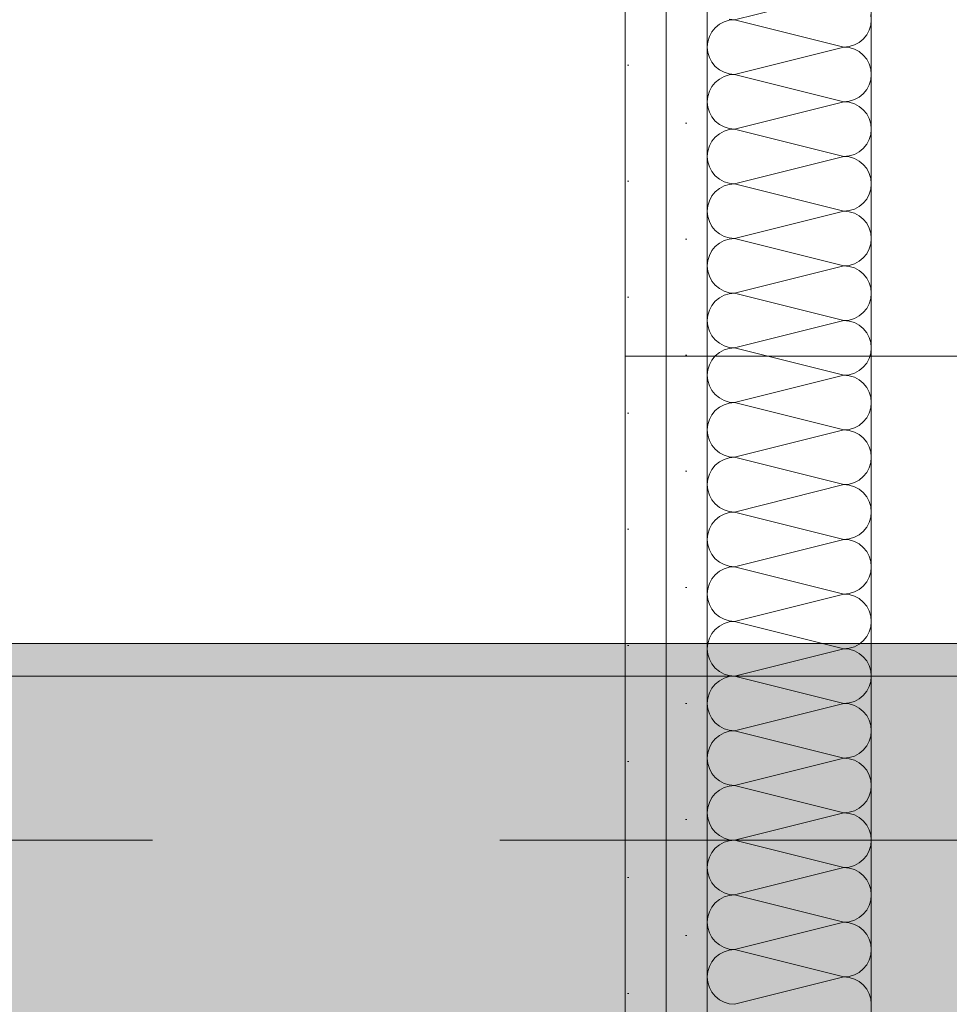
# Model space of a CAD drawing. Header units: metres. Extents: x -3.6 to 84.5, y -11 to 16.8.
# Tile 264 of 361: x 46.66 to 46.944, y 5.3 to 5.6. Entities that reach past the tile are written whole.
import ezdxf

# ---------------------------------------------------------------- set-up
doc = ezdxf.new("R2010")
doc.units = ezdxf.units.M
doc.header["$MEASUREMENT"] = 0
doc.linetypes.add('Strichlinie doppelt', pattern=[0.546806, 0.264583, -0.105833, 0.070556, -0.105833])
for name, color, linetype in [('451 - Universal.Achsen Raster', 7, 'Continuous'), ('608 - Struktur.Träger', 7, 'Continuous'), ('Neubau_606 - Struktur.Wand Innen Ausbau', 7, 'Continuous'), ('Neubau_653 - Abdeckung.TB Verkofferung', 7, 'Continuous'), ('Neubau_804 - HKLSE.Elektrik', 7, 'Continuous')]:
    doc.layers.add(name, color=color, linetype=linetype)
pattern_1 = [(45, (0, 0), (-0.01767767, 0.01767767), [0, -0.025])]

# ---------------------------------------------------------------- blocks, each defined once
blk = doc.blocks.new('*X135')
at = {"layer": 'Neubau_606 - Struktur.Wand Innen Ausbau', "color": 7, "linetype": 'Continuous', "lineweight": 5}
for p, q in [((46.87832, 5.60001), (46.91165, 5.60835)), ((46.91999, 5.60001), (46.91983, 5.60164)), ((46.87369, 5.59861), (46.87243, 5.59757)), ((46.87513, 5.59938), (46.87369, 5.59861)), ((46.87669, 5.59985), (46.87513, 5.59938)), ((46.87669, 5.60017), (46.87832, 5.60001)), ((46.87832, 5.60001), (46.87669, 5.59985)), ((46.87832, 5.60001), (46.91165, 5.59168)), ((46.91935, 5.59683), (46.91983, 5.59839)), ((46.91983, 5.59839), (46.91999, 5.60001)), ((46.87139, 5.59631), (46.87062, 5.59487)), ((46.87243, 5.59757), (46.87139, 5.59631)), ((46.91755, 5.59412), (46.91858, 5.59538)), ((46.91858, 5.59538), (46.91935, 5.59683)), ((46.87015, 5.59331), (46.86999, 5.59168)), ((46.87062, 5.59487), (46.87015, 5.59331)), ((46.91328, 5.59184), (46.91484, 5.59232)), ((46.91484, 5.59232), (46.91628, 5.59309)), ((46.91628, 5.59309), (46.91755, 5.59412)), ((46.86999, 5.59168), (46.87015, 5.59006)), ((46.87015, 5.59006), (46.87062, 5.58849)), ((46.87832, 5.58335), (46.91165, 5.59168)), ((46.91165, 5.59168), (46.91328, 5.59184)), ((46.91328, 5.59152), (46.91165, 5.59168)), ((46.91484, 5.59105), (46.91328, 5.59152)), ((46.91628, 5.59028), (46.91484, 5.59105)), ((46.91755, 5.58924), (46.91628, 5.59028)), ((46.91858, 5.58798), (46.91755, 5.58924)), ((46.87062, 5.58849), (46.87139, 5.58705)), ((46.87139, 5.58705), (46.87243, 5.58579)), ((46.91935, 5.58654), (46.91858, 5.58798)), ((46.91983, 5.58497), (46.91935, 5.58654)), ((46.87243, 5.58579), (46.87369, 5.58475)), ((46.87369, 5.58475), (46.87513, 5.58398)), ((46.87513, 5.58398), (46.87669, 5.58351)), ((46.87669, 5.58319), (46.87513, 5.58271)), ((46.87669, 5.58351), (46.87832, 5.58335)), ((46.87832, 5.58335), (46.87669, 5.58319)), ((46.87832, 5.58335), (46.91165, 5.57501)), ((46.91999, 5.58335), (46.91983, 5.58497)), ((46.91983, 5.58172), (46.91999, 5.58335)), ((46.87243, 5.58091), (46.87139, 5.57964)), ((46.87369, 5.58194), (46.87243, 5.58091)), ((46.87513, 5.58271), (46.87369, 5.58194)), ((46.91858, 5.57872), (46.91935, 5.58016)), ((46.91935, 5.58016), (46.91983, 5.58172)), ((46.87062, 5.5782), (46.87015, 5.57664)), ((46.87139, 5.57964), (46.87062, 5.5782)), ((46.91628, 5.57642), (46.91755, 5.57746)), ((46.91755, 5.57746), (46.91858, 5.57872)), ((46.87015, 5.57664), (46.86999, 5.57501)), ((46.86999, 5.57501), (46.87015, 5.57339)), ((46.87832, 5.56668), (46.91165, 5.57501)), ((46.91165, 5.57501), (46.91328, 5.57517)), ((46.91328, 5.57485), (46.91165, 5.57501)), ((46.91328, 5.57517), (46.91484, 5.57565)), ((46.91484, 5.57438), (46.91328, 5.57485)), ((46.91484, 5.57565), (46.91628, 5.57642)), ((46.91628, 5.57361), (46.91484, 5.57438)), ((46.87015, 5.57339), (46.87062, 5.57183)), ((46.87062, 5.57183), (46.87139, 5.57038)), ((46.91755, 5.57257), (46.91628, 5.57361)), ((46.91858, 5.57131), (46.91755, 5.57257)), ((46.91935, 5.56987), (46.91858, 5.57131)), ((46.87139, 5.57038), (46.87243, 5.56912)), ((46.87243, 5.56912), (46.87369, 5.56809)), ((46.87369, 5.56809), (46.87513, 5.56732)), ((46.91983, 5.56831), (46.91935, 5.56987)), ((46.91999, 5.56668), (46.91983, 5.56831)), ((46.87369, 5.56528), (46.87243, 5.56424)), ((46.87513, 5.56605), (46.87369, 5.56528)), ((46.87513, 5.56732), (46.87669, 5.56684)), ((46.87669, 5.56652), (46.87513, 5.56605)), ((46.87669, 5.56684), (46.87832, 5.56668)), ((46.87832, 5.56668), (46.87669, 5.56652)), ((46.87832, 5.56668), (46.91165, 5.55835)), ((46.91935, 5.56349), (46.91983, 5.56506)), ((46.91983, 5.56506), (46.91999, 5.56668)), ((46.87139, 5.56298), (46.87062, 5.56154)), ((46.87243, 5.56424), (46.87139, 5.56298)), ((46.91755, 5.56079), (46.91858, 5.56205)), ((46.91858, 5.56205), (46.91935, 5.56349)), ((46.87015, 5.55997), (46.86999, 5.55835)), ((46.87062, 5.56154), (46.87015, 5.55997)), ((46.91484, 5.55898), (46.91628, 5.55975)), ((46.91628, 5.55975), (46.91755, 5.56079)), ((46.86999, 5.55835), (46.87015, 5.55672)), ((46.87015, 5.55672), (46.87062, 5.55516)), ((46.87832, 5.55001), (46.91165, 5.55835)), ((46.91165, 5.55835), (46.91328, 5.55851)), ((46.91328, 5.55819), (46.91165, 5.55835)), ((46.91328, 5.55851), (46.91484, 5.55898)), ((46.91484, 5.55771), (46.91328, 5.55819)), ((46.91628, 5.55694), (46.91484, 5.55771)), ((46.91755, 5.55591), (46.91628, 5.55694)), ((46.87062, 5.55516), (46.87139, 5.55372)), ((46.87139, 5.55372), (46.87243, 5.55246)), ((46.91858, 5.55464), (46.91755, 5.55591)), ((46.91935, 5.5532), (46.91858, 5.55464)), ((46.91983, 5.55164), (46.91935, 5.5532)), ((46.87243, 5.55246), (46.87369, 5.55142)), ((46.87369, 5.55142), (46.87513, 5.55065)), ((46.87513, 5.55065), (46.87669, 5.55017)), ((46.87669, 5.55017), (46.87832, 5.55001)), ((46.87832, 5.55001), (46.87669, 5.54985)), ((46.87832, 5.55001), (46.91165, 5.54168)), ((46.91999, 5.55001), (46.91983, 5.55164)), ((46.91983, 5.54839), (46.91999, 5.55001)), ((46.87243, 5.54757), (46.87139, 5.54631)), ((46.87369, 5.54861), (46.87243, 5.54757)), ((46.87513, 5.54938), (46.87369, 5.54861)), ((46.87669, 5.54985), (46.87513, 5.54938)), ((46.91935, 5.54683), (46.91983, 5.54839)), ((46.87062, 5.54487), (46.87015, 5.54331)), ((46.87139, 5.54631), (46.87062, 5.54487)), ((46.91628, 5.54309), (46.91755, 5.54412)), ((46.91755, 5.54412), (46.91858, 5.54538)), ((46.91858, 5.54538), (46.91935, 5.54683)), ((46.87015, 5.54331), (46.86999, 5.54168)), ((46.86999, 5.54168), (46.87015, 5.54006)), ((46.87832, 5.53335), (46.91165, 5.54168)), ((46.91165, 5.54168), (46.91328, 5.54184)), ((46.91328, 5.54152), (46.91165, 5.54168)), ((46.91328, 5.54184), (46.91484, 5.54232)), ((46.91484, 5.54105), (46.91328, 5.54152)), ((46.91484, 5.54232), (46.91628, 5.54309)), ((46.91628, 5.54028), (46.91484, 5.54105)), ((46.87015, 5.54006), (46.87062, 5.53849)), ((46.87062, 5.53849), (46.87139, 5.53705)), ((46.91755, 5.53924), (46.91628, 5.54028)), ((46.91858, 5.53798), (46.91755, 5.53924)), ((46.87139, 5.53705), (46.87243, 5.53579)), ((46.87243, 5.53579), (46.87369, 5.53475)), ((46.91935, 5.53654), (46.91858, 5.53798)), ((46.91983, 5.53497), (46.91935, 5.53654)), ((46.87369, 5.53475), (46.87513, 5.53398)), ((46.87513, 5.53271), (46.87369, 5.53194)), ((46.87513, 5.53398), (46.87669, 5.53351)), ((46.87669, 5.53319), (46.87513, 5.53271)), ((46.87669, 5.53351), (46.87832, 5.53335)), ((46.87832, 5.53335), (46.87669, 5.53319)), ((46.87832, 5.53335), (46.91165, 5.52501)), ((46.91999, 5.53335), (46.91983, 5.53497)), ((46.91983, 5.53172), (46.91999, 5.53335)), ((46.87139, 5.52964), (46.87062, 5.5282)), ((46.87243, 5.53091), (46.87139, 5.52964)), ((46.87369, 5.53194), (46.87243, 5.53091)), ((46.91858, 5.52872), (46.91935, 5.53016)), ((46.91935, 5.53016), (46.91983, 5.53172)), ((46.87015, 5.52664), (46.86999, 5.52501)), ((46.87062, 5.5282), (46.87015, 5.52664)), ((46.91484, 5.52565), (46.91628, 5.52642)), ((46.91628, 5.52642), (46.91755, 5.52746)), ((46.91755, 5.52746), (46.91858, 5.52872)), ((46.86999, 5.52501), (46.87015, 5.52339)), ((46.87015, 5.52339), (46.87062, 5.52183)), ((46.87832, 5.51668), (46.91165, 5.52501)), ((46.91165, 5.52501), (46.91328, 5.52517)), ((46.91328, 5.52485), (46.91165, 5.52501)), ((46.91328, 5.52517), (46.91484, 5.52565)), ((46.91484, 5.52438), (46.91328, 5.52485)), ((46.91628, 5.52361), (46.91484, 5.52438)), ((46.91755, 5.52257), (46.91628, 5.52361)), ((46.87062, 5.52183), (46.87139, 5.52038)), ((46.87139, 5.52038), (46.87243, 5.51912)), ((46.91858, 5.52131), (46.91755, 5.52257)), ((46.91935, 5.51987), (46.91858, 5.52131)), ((46.87243, 5.51912), (46.87369, 5.51809)), ((46.87369, 5.51809), (46.87513, 5.51732)), ((46.87513, 5.51732), (46.87669, 5.51684)), ((46.91983, 5.51831), (46.91935, 5.51987)), ((46.91999, 5.51668), (46.91983, 5.51831)), ((46.87243, 5.51424), (46.87139, 5.51298)), ((46.87369, 5.51528), (46.87243, 5.51424)), ((46.87513, 5.51605), (46.87369, 5.51528)), ((46.87669, 5.51652), (46.87513, 5.51605)), ((46.87669, 5.51684), (46.87832, 5.51668)), ((46.87832, 5.51668), (46.87669, 5.51652)), ((46.87832, 5.51668), (46.91165, 5.50835)), ((46.91935, 5.51349), (46.91983, 5.51506)), ((46.91983, 5.51506), (46.91999, 5.51668)), ((46.87062, 5.51154), (46.87015, 5.50997)), ((46.87139, 5.51298), (46.87062, 5.51154)), ((46.91755, 5.51079), (46.91858, 5.51205)), ((46.91858, 5.51205), (46.91935, 5.51349)), ((46.87015, 5.50997), (46.86999, 5.50835)), ((46.86999, 5.50835), (46.87015, 5.50672)), ((46.87832, 5.50001), (46.91165, 5.50835)), ((46.91165, 5.50835), (46.91328, 5.50851)), ((46.91328, 5.50819), (46.91165, 5.50835)), ((46.91328, 5.50851), (46.91484, 5.50898)), ((46.91484, 5.50771), (46.91328, 5.50819)), ((46.91484, 5.50898), (46.91628, 5.50975)), ((46.91628, 5.50975), (46.91755, 5.51079)), ((46.87015, 5.50672), (46.87062, 5.50516)), ((46.87062, 5.50516), (46.87139, 5.50372)), ((46.91628, 5.50694), (46.91484, 5.50771)), ((46.91755, 5.50591), (46.91628, 5.50694)), ((46.91858, 5.50464), (46.91755, 5.50591)), ((46.87139, 5.50372), (46.87243, 5.50246)), ((46.87243, 5.50246), (46.87369, 5.50142)), ((46.91935, 5.5032), (46.91858, 5.50464)), ((46.91983, 5.50164), (46.91935, 5.5032)), ((46.87369, 5.50142), (46.87513, 5.50065)), ((46.87513, 5.49938), (46.87369, 5.49861)), ((46.87513, 5.50065), (46.87669, 5.50017)), ((46.87669, 5.49985), (46.87513, 5.49938)), ((46.87669, 5.50017), (46.87832, 5.50001)), ((46.87832, 5.50001), (46.87669, 5.49985)), ((46.87832, 5.50001), (46.91165, 5.49168)), ((46.91999, 5.50001), (46.91983, 5.50164)), ((46.91983, 5.49839), (46.91999, 5.50001)), ((46.87139, 5.49631), (46.87062, 5.49487)), ((46.87243, 5.49757), (46.87139, 5.49631)), ((46.87369, 5.49861), (46.87243, 5.49757)), ((46.91858, 5.49538), (46.91935, 5.49683)), ((46.91935, 5.49683), (46.91983, 5.49839)), ((46.87015, 5.49331), (46.86999, 5.49168)), ((46.87062, 5.49487), (46.87015, 5.49331)), ((46.91484, 5.49232), (46.91628, 5.49309)), ((46.91628, 5.49309), (46.91755, 5.49412)), ((46.91755, 5.49412), (46.91858, 5.49538)), ((46.86999, 5.49168), (46.87015, 5.49006)), ((46.87015, 5.49006), (46.87062, 5.48849)), ((46.87832, 5.48335), (46.91165, 5.49168)), ((46.91165, 5.49168), (46.91328, 5.49184)), ((46.91328, 5.49152), (46.91165, 5.49168)), ((46.91328, 5.49184), (46.91484, 5.49232)), ((46.91484, 5.49105), (46.91328, 5.49152)), ((46.91628, 5.49028), (46.91484, 5.49105)), ((46.91755, 5.48924), (46.91628, 5.49028)), ((46.87062, 5.48849), (46.87139, 5.48705)), ((46.87139, 5.48705), (46.87243, 5.48579)), ((46.91858, 5.48798), (46.91755, 5.48924)), ((46.91935, 5.48654), (46.91858, 5.48798)), ((46.87243, 5.48579), (46.87369, 5.48475)), ((46.87369, 5.48475), (46.87513, 5.48398)), ((46.91983, 5.48497), (46.91935, 5.48654)), ((46.91999, 5.48335), (46.91983, 5.48497)), ((46.87369, 5.48194), (46.87243, 5.48091)), ((46.87513, 5.48271), (46.87369, 5.48194)), ((46.87513, 5.48398), (46.87669, 5.48351)), ((46.87669, 5.48319), (46.87513, 5.48271)), ((46.87669, 5.48351), (46.87832, 5.48335)), ((46.87832, 5.48335), (46.87669, 5.48319)), ((46.87832, 5.48335), (46.91165, 5.47501)), ((46.91935, 5.48016), (46.91983, 5.48172)), ((46.91983, 5.48172), (46.91999, 5.48335)), ((46.87062, 5.4782), (46.87015, 5.47664)), ((46.87139, 5.47964), (46.87062, 5.4782)), ((46.87243, 5.48091), (46.87139, 5.47964)), ((46.91755, 5.47746), (46.91858, 5.47872)), ((46.91858, 5.47872), (46.91935, 5.48016)), ((46.87015, 5.47664), (46.86999, 5.47501)), ((46.86999, 5.47501), (46.87015, 5.47339)), ((46.87832, 5.46668), (46.91165, 5.47501)), ((46.91165, 5.47501), (46.91328, 5.47517)), ((46.91328, 5.47485), (46.91165, 5.47501)), ((46.91328, 5.47517), (46.91484, 5.47565)), ((46.91484, 5.47565), (46.91628, 5.47642)), ((46.91628, 5.47642), (46.91755, 5.47746)), ((46.87015, 5.47339), (46.87062, 5.47183)), ((46.91484, 5.47438), (46.91328, 5.47485)), ((46.91628, 5.47361), (46.91484, 5.47438)), ((46.91755, 5.47257), (46.91628, 5.47361)), ((46.91858, 5.47131), (46.91755, 5.47257)), ((46.87062, 5.47183), (46.87139, 5.47038)), ((46.87139, 5.47038), (46.87243, 5.46912)), ((46.87243, 5.46912), (46.87369, 5.46809)), ((46.91935, 5.46987), (46.91858, 5.47131)), ((46.91983, 5.46831), (46.91935, 5.46987)), ((46.87369, 5.46809), (46.87513, 5.46732)), ((46.87513, 5.46605), (46.87369, 5.46528)), ((46.87513, 5.46732), (46.87669, 5.46684)), ((46.87669, 5.46652), (46.87513, 5.46605)), ((46.87669, 5.46684), (46.87832, 5.46668)), ((46.87832, 5.46668), (46.87669, 5.46652)), ((46.87832, 5.46668), (46.91165, 5.45835)), ((46.91999, 5.46668), (46.91983, 5.46831)), ((46.91983, 5.46506), (46.91999, 5.46668)), ((46.87243, 5.46424), (46.87139, 5.46298)), ((46.87369, 5.46528), (46.87243, 5.46424)), ((46.91858, 5.46205), (46.91935, 5.46349)), ((46.91935, 5.46349), (46.91983, 5.46506)), ((46.87062, 5.46154), (46.87015, 5.45997)), ((46.87139, 5.46298), (46.87062, 5.46154)), ((46.91628, 5.45975), (46.91755, 5.46079)), ((46.91755, 5.46079), (46.91858, 5.46205)), ((46.87015, 5.45997), (46.86999, 5.45835)), ((46.86999, 5.45835), (46.87015, 5.45672)), ((46.87832, 5.45001), (46.91165, 5.45835)), ((46.91165, 5.45835), (46.91328, 5.45851)), ((46.91328, 5.45819), (46.91165, 5.45835)), ((46.91328, 5.45851), (46.91484, 5.45898)), ((46.91484, 5.45771), (46.91328, 5.45819)), ((46.91484, 5.45898), (46.91628, 5.45975)), ((46.91628, 5.45694), (46.91484, 5.45771)), ((46.87015, 5.45672), (46.87062, 5.45516)), ((46.87062, 5.45516), (46.87139, 5.45372)), ((46.91755, 5.45591), (46.91628, 5.45694)), ((46.91858, 5.45464), (46.91755, 5.45591)), ((46.91935, 5.4532), (46.91858, 5.45464)), ((46.87139, 5.45372), (46.87243, 5.45246)), ((46.87243, 5.45246), (46.87369, 5.45142)), ((46.87369, 5.45142), (46.87513, 5.45065)), ((46.91983, 5.45164), (46.91935, 5.4532)), ((46.91999, 5.45001), (46.91983, 5.45164)), ((46.87369, 5.44861), (46.87243, 5.44757)), ((46.87513, 5.44938), (46.87369, 5.44861)), ((46.87513, 5.45065), (46.87669, 5.45017)), ((46.87669, 5.44985), (46.87513, 5.44938)), ((46.87669, 5.45017), (46.87832, 5.45001)), ((46.87832, 5.45001), (46.87669, 5.44985)), ((46.87832, 5.45001), (46.91165, 5.44168)), ((46.91935, 5.44683), (46.91983, 5.44839)), ((46.91983, 5.44839), (46.91999, 5.45001)), ((46.87139, 5.44631), (46.87062, 5.44487)), ((46.87243, 5.44757), (46.87139, 5.44631)), ((46.91755, 5.44412), (46.91858, 5.44538)), ((46.91858, 5.44538), (46.91935, 5.44683)), ((46.87015, 5.44331), (46.86999, 5.44168)), ((46.87062, 5.44487), (46.87015, 5.44331)), ((46.91328, 5.44184), (46.91484, 5.44232)), ((46.91484, 5.44232), (46.91628, 5.44309)), ((46.91628, 5.44309), (46.91755, 5.44412)), ((46.86999, 5.44168), (46.87015, 5.44006)), ((46.87015, 5.44006), (46.87062, 5.43849)), ((46.87832, 5.43335), (46.91165, 5.44168)), ((46.91165, 5.44168), (46.91328, 5.44184)), ((46.91328, 5.44152), (46.91165, 5.44168)), ((46.91484, 5.44105), (46.91328, 5.44152)), ((46.91628, 5.44028), (46.91484, 5.44105)), ((46.91755, 5.43924), (46.91628, 5.44028)), ((46.91858, 5.43798), (46.91755, 5.43924)), ((46.87062, 5.43849), (46.87139, 5.43705)), ((46.87139, 5.43705), (46.87243, 5.43579)), ((46.91935, 5.43654), (46.91858, 5.43798)), ((46.91983, 5.43497), (46.91935, 5.43654)), ((46.87243, 5.43579), (46.87369, 5.43475)), ((46.87369, 5.43475), (46.87513, 5.43398)), ((46.87513, 5.43398), (46.87669, 5.43351)), ((46.87669, 5.43319), (46.87513, 5.43271)), ((46.87669, 5.43351), (46.87832, 5.43335)), ((46.87832, 5.43335), (46.87669, 5.43319)), ((46.87832, 5.43335), (46.91165, 5.42501)), ((46.91999, 5.43335), (46.91983, 5.43497)), ((46.91983, 5.43172), (46.91999, 5.43335)), ((46.87243, 5.43091), (46.87139, 5.42964)), ((46.87369, 5.43194), (46.87243, 5.43091)), ((46.87513, 5.43271), (46.87369, 5.43194)), ((46.91858, 5.42872), (46.91935, 5.43016)), ((46.91935, 5.43016), (46.91983, 5.43172)), ((46.87062, 5.4282), (46.87015, 5.42664)), ((46.87139, 5.42964), (46.87062, 5.4282)), ((46.91628, 5.42642), (46.91755, 5.42746)), ((46.91755, 5.42746), (46.91858, 5.42872)), ((46.87015, 5.42664), (46.86999, 5.42501)), ((46.86999, 5.42501), (46.87015, 5.42339)), ((46.87832, 5.41668), (46.91165, 5.42501)), ((46.91165, 5.42501), (46.91328, 5.42517)), ((46.91328, 5.42485), (46.91165, 5.42501)), ((46.91328, 5.42517), (46.91484, 5.42565)), ((46.91484, 5.42438), (46.91328, 5.42485)), ((46.91484, 5.42565), (46.91628, 5.42642)), ((46.91628, 5.42361), (46.91484, 5.42438)), ((46.87015, 5.42339), (46.87062, 5.42183)), ((46.87062, 5.42183), (46.87139, 5.42038)), ((46.91755, 5.42257), (46.91628, 5.42361)), ((46.91858, 5.42131), (46.91755, 5.42257)), ((46.91935, 5.41987), (46.91858, 5.42131)), ((46.87139, 5.42038), (46.87243, 5.41912)), ((46.87243, 5.41912), (46.87369, 5.41809)), ((46.87369, 5.41809), (46.87513, 5.41732)), ((46.91983, 5.41831), (46.91935, 5.41987)), ((46.91999, 5.41668), (46.91983, 5.41831)), ((46.87369, 5.41528), (46.87243, 5.41424)), ((46.87513, 5.41605), (46.87369, 5.41528)), ((46.87513, 5.41732), (46.87669, 5.41684)), ((46.87669, 5.41652), (46.87513, 5.41605)), ((46.87669, 5.41684), (46.87832, 5.41668)), ((46.87832, 5.41668), (46.87669, 5.41652)), ((46.87832, 5.41668), (46.91165, 5.40835)), ((46.91935, 5.41349), (46.91983, 5.41506)), ((46.91983, 5.41506), (46.91999, 5.41668)), ((46.87139, 5.41298), (46.87062, 5.41154)), ((46.87243, 5.41424), (46.87139, 5.41298)), ((46.91755, 5.41079), (46.91858, 5.41205)), ((46.91858, 5.41205), (46.91935, 5.41349)), ((46.87015, 5.40997), (46.86999, 5.40835)), ((46.87062, 5.41154), (46.87015, 5.40997)), ((46.91484, 5.40898), (46.91628, 5.40975)), ((46.91628, 5.40975), (46.91755, 5.41079)), ((46.86999, 5.40835), (46.87015, 5.40672)), ((46.87015, 5.40672), (46.87062, 5.40516)), ((46.87832, 5.40001), (46.91165, 5.40835)), ((46.91165, 5.40835), (46.91328, 5.40851)), ((46.91328, 5.40819), (46.91165, 5.40835)), ((46.91328, 5.40851), (46.91484, 5.40898)), ((46.91484, 5.40771), (46.91328, 5.40819)), ((46.91628, 5.40694), (46.91484, 5.40771)), ((46.91755, 5.40591), (46.91628, 5.40694)), ((46.87062, 5.40516), (46.87139, 5.40372)), ((46.87139, 5.40372), (46.87243, 5.40246)), ((46.91858, 5.40464), (46.91755, 5.40591)), ((46.91935, 5.4032), (46.91858, 5.40464)), ((46.91983, 5.40164), (46.91935, 5.4032)), ((46.87243, 5.40246), (46.87369, 5.40142)), ((46.87369, 5.40142), (46.87513, 5.40065)), ((46.87513, 5.40065), (46.87669, 5.40017)), ((46.87669, 5.40017), (46.87832, 5.40001)), ((46.87832, 5.40001), (46.87669, 5.39985)), ((46.87832, 5.40001), (46.91165, 5.39168)), ((46.91999, 5.40001), (46.91983, 5.40164)), ((46.91983, 5.39839), (46.91999, 5.40001)), ((46.87243, 5.39757), (46.87139, 5.39631)), ((46.87369, 5.39861), (46.87243, 5.39757)), ((46.87513, 5.39938), (46.87369, 5.39861)), ((46.87669, 5.39985), (46.87513, 5.39938)), ((46.91935, 5.39683), (46.91983, 5.39839)), ((46.87062, 5.39487), (46.87015, 5.39331)), ((46.87139, 5.39631), (46.87062, 5.39487)), ((46.91628, 5.39309), (46.91755, 5.39412)), ((46.91755, 5.39412), (46.91858, 5.39538)), ((46.91858, 5.39538), (46.91935, 5.39683)), ((46.87015, 5.39331), (46.86999, 5.39168)), ((46.86999, 5.39168), (46.87015, 5.39006)), ((46.87832, 5.38335), (46.91165, 5.39168)), ((46.91165, 5.39168), (46.91328, 5.39184)), ((46.91328, 5.39152), (46.91165, 5.39168)), ((46.91328, 5.39184), (46.91484, 5.39232)), ((46.91484, 5.39105), (46.91328, 5.39152)), ((46.91484, 5.39232), (46.91628, 5.39309)), ((46.91628, 5.39028), (46.91484, 5.39105)), ((46.87015, 5.39006), (46.87062, 5.38849)), ((46.87062, 5.38849), (46.87139, 5.38705)), ((46.91755, 5.38924), (46.91628, 5.39028)), ((46.91858, 5.38798), (46.91755, 5.38924)), ((46.87139, 5.38705), (46.87243, 5.38579)), ((46.87243, 5.38579), (46.87369, 5.38475)), ((46.91935, 5.38654), (46.91858, 5.38798)), ((46.91983, 5.38497), (46.91935, 5.38654)), ((46.87369, 5.38475), (46.87513, 5.38398)), ((46.87513, 5.38271), (46.87369, 5.38194)), ((46.87513, 5.38398), (46.87669, 5.38351)), ((46.87669, 5.38319), (46.87513, 5.38271)), ((46.87669, 5.38351), (46.87832, 5.38335)), ((46.87832, 5.38335), (46.87669, 5.38319)), ((46.87832, 5.38335), (46.91165, 5.37501)), ((46.91999, 5.38335), (46.91983, 5.38497)), ((46.91983, 5.38172), (46.91999, 5.38335)), ((46.87139, 5.37964), (46.87062, 5.3782)), ((46.87243, 5.38091), (46.87139, 5.37964)), ((46.87369, 5.38194), (46.87243, 5.38091)), ((46.91858, 5.37872), (46.91935, 5.38016)), ((46.91935, 5.38016), (46.91983, 5.38172)), ((46.87015, 5.37664), (46.86999, 5.37501)), ((46.87062, 5.3782), (46.87015, 5.37664)), ((46.91484, 5.37565), (46.91628, 5.37642)), ((46.91628, 5.37642), (46.91755, 5.37746)), ((46.91755, 5.37746), (46.91858, 5.37872)), ((46.86999, 5.37501), (46.87015, 5.37339)), ((46.87015, 5.37339), (46.87062, 5.37183)), ((46.87832, 5.36668), (46.91165, 5.37501)), ((46.91165, 5.37501), (46.91328, 5.37517)), ((46.91328, 5.37485), (46.91165, 5.37501)), ((46.91328, 5.37517), (46.91484, 5.37565)), ((46.91484, 5.37438), (46.91328, 5.37485)), ((46.91628, 5.37361), (46.91484, 5.37438)), ((46.91755, 5.37257), (46.91628, 5.37361)), ((46.87062, 5.37183), (46.87139, 5.37038)), ((46.87139, 5.37038), (46.87243, 5.36912)), ((46.91858, 5.37131), (46.91755, 5.37257)), ((46.91935, 5.36987), (46.91858, 5.37131)), ((46.87243, 5.36912), (46.87369, 5.36809)), ((46.87369, 5.36809), (46.87513, 5.36732)), ((46.87513, 5.36732), (46.87669, 5.36684)), ((46.91983, 5.36831), (46.91935, 5.36987)), ((46.91999, 5.36668), (46.91983, 5.36831)), ((46.87243, 5.36424), (46.87139, 5.36298)), ((46.87369, 5.36528), (46.87243, 5.36424)), ((46.87513, 5.36605), (46.87369, 5.36528)), ((46.87669, 5.36652), (46.87513, 5.36605)), ((46.87669, 5.36684), (46.87832, 5.36668)), ((46.87832, 5.36668), (46.87669, 5.36652)), ((46.87832, 5.36668), (46.91165, 5.35835)), ((46.91935, 5.36349), (46.91983, 5.36506)), ((46.91983, 5.36506), (46.91999, 5.36668)), ((46.87062, 5.36154), (46.87015, 5.35997)), ((46.87139, 5.36298), (46.87062, 5.36154)), ((46.91755, 5.36079), (46.91858, 5.36205)), ((46.91858, 5.36205), (46.91935, 5.36349)), ((46.87015, 5.35997), (46.86999, 5.35835)), ((46.86999, 5.35835), (46.87015, 5.35672)), ((46.87832, 5.35001), (46.91165, 5.35835)), ((46.91165, 5.35835), (46.91328, 5.35851)), ((46.91328, 5.35819), (46.91165, 5.35835)), ((46.91328, 5.35851), (46.91484, 5.35898)), ((46.91484, 5.35771), (46.91328, 5.35819)), ((46.91484, 5.35898), (46.91628, 5.35975)), ((46.91628, 5.35975), (46.91755, 5.36079)), ((46.87015, 5.35672), (46.87062, 5.35516)), ((46.87062, 5.35516), (46.87139, 5.35372)), ((46.91628, 5.35694), (46.91484, 5.35771)), ((46.91755, 5.35591), (46.91628, 5.35694)), ((46.91858, 5.35464), (46.91755, 5.35591)), ((46.87139, 5.35372), (46.87243, 5.35246)), ((46.87243, 5.35246), (46.87369, 5.35142)), ((46.91935, 5.3532), (46.91858, 5.35464)), ((46.91983, 5.35164), (46.91935, 5.3532)), ((46.87369, 5.35142), (46.87513, 5.35065)), ((46.87513, 5.34938), (46.87369, 5.34861)), ((46.87513, 5.35065), (46.87669, 5.35017)), ((46.87669, 5.34985), (46.87513, 5.34938)), ((46.87669, 5.35017), (46.87832, 5.35001)), ((46.87832, 5.35001), (46.87669, 5.34985)), ((46.87832, 5.35001), (46.91165, 5.34168)), ((46.91999, 5.35001), (46.91983, 5.35164)), ((46.91983, 5.34839), (46.91999, 5.35001)), ((46.87139, 5.34631), (46.87062, 5.34487)), ((46.87243, 5.34757), (46.87139, 5.34631)), ((46.87369, 5.34861), (46.87243, 5.34757)), ((46.91858, 5.34538), (46.91935, 5.34683)), ((46.91935, 5.34683), (46.91983, 5.34839)), ((46.87015, 5.34331), (46.86999, 5.34168)), ((46.87062, 5.34487), (46.87015, 5.34331)), ((46.91484, 5.34232), (46.91628, 5.34309)), ((46.91628, 5.34309), (46.91755, 5.34412)), ((46.91755, 5.34412), (46.91858, 5.34538)), ((46.86999, 5.34168), (46.87015, 5.34006)), ((46.87015, 5.34006), (46.87062, 5.33849)), ((46.87832, 5.33335), (46.91165, 5.34168)), ((46.91165, 5.34168), (46.91328, 5.34184)), ((46.91328, 5.34152), (46.91165, 5.34168)), ((46.91328, 5.34184), (46.91484, 5.34232)), ((46.91484, 5.34105), (46.91328, 5.34152)), ((46.91628, 5.34028), (46.91484, 5.34105)), ((46.91755, 5.33924), (46.91628, 5.34028)), ((46.87062, 5.33849), (46.87139, 5.33705)), ((46.87139, 5.33705), (46.87243, 5.33579)), ((46.91858, 5.33798), (46.91755, 5.33924)), ((46.91935, 5.33654), (46.91858, 5.33798)), ((46.87243, 5.33579), (46.87369, 5.33475)), ((46.87369, 5.33475), (46.87513, 5.33398)), ((46.91983, 5.33497), (46.91935, 5.33654)), ((46.91999, 5.33335), (46.91983, 5.33497)), ((46.87369, 5.33194), (46.87243, 5.33091)), ((46.87513, 5.33271), (46.87369, 5.33194)), ((46.87513, 5.33398), (46.87669, 5.33351)), ((46.87669, 5.33319), (46.87513, 5.33271)), ((46.87669, 5.33351), (46.87832, 5.33335)), ((46.87832, 5.33335), (46.87669, 5.33319)), ((46.87832, 5.33335), (46.91165, 5.32501)), ((46.91935, 5.33016), (46.91983, 5.33172)), ((46.91983, 5.33172), (46.91999, 5.33335)), ((46.87062, 5.3282), (46.87015, 5.32664)), ((46.87139, 5.32964), (46.87062, 5.3282)), ((46.87243, 5.33091), (46.87139, 5.32964)), ((46.91755, 5.32746), (46.91858, 5.32872)), ((46.91858, 5.32872), (46.91935, 5.33016)), ((46.87015, 5.32664), (46.86999, 5.32501)), ((46.86999, 5.32501), (46.87015, 5.32339)), ((46.87832, 5.31668), (46.91165, 5.32501)), ((46.91165, 5.32501), (46.91328, 5.32517)), ((46.91328, 5.32485), (46.91165, 5.32501)), ((46.91328, 5.32517), (46.91484, 5.32565)), ((46.91484, 5.32565), (46.91628, 5.32642)), ((46.91628, 5.32642), (46.91755, 5.32746)), ((46.87015, 5.32339), (46.87062, 5.32183)), ((46.91484, 5.32438), (46.91328, 5.32485)), ((46.91628, 5.32361), (46.91484, 5.32438)), ((46.91755, 5.32257), (46.91628, 5.32361)), ((46.91858, 5.32131), (46.91755, 5.32257)), ((46.87062, 5.32183), (46.87139, 5.32038)), ((46.87139, 5.32038), (46.87243, 5.31912)), ((46.87243, 5.31912), (46.87369, 5.31809)), ((46.91935, 5.31987), (46.91858, 5.32131)), ((46.91983, 5.31831), (46.91935, 5.31987)), ((46.87369, 5.31809), (46.87513, 5.31732)), ((46.87513, 5.31605), (46.87369, 5.31528)), ((46.87513, 5.31732), (46.87669, 5.31684)), ((46.87669, 5.31652), (46.87513, 5.31605)), ((46.87669, 5.31684), (46.87832, 5.31668)), ((46.87832, 5.31668), (46.87669, 5.31652)), ((46.87832, 5.31668), (46.91165, 5.30835)), ((46.91999, 5.31668), (46.91983, 5.31831)), ((46.91983, 5.31506), (46.91999, 5.31668)), ((46.87243, 5.31424), (46.87139, 5.31298)), ((46.87369, 5.31528), (46.87243, 5.31424)), ((46.91858, 5.31205), (46.91935, 5.31349)), ((46.91935, 5.31349), (46.91983, 5.31506)), ((46.87062, 5.31154), (46.87015, 5.30997)), ((46.87139, 5.31298), (46.87062, 5.31154)), ((46.91628, 5.30975), (46.91755, 5.31079)), ((46.91755, 5.31079), (46.91858, 5.31205)), ((46.87015, 5.30997), (46.86999, 5.30835)), ((46.86999, 5.30835), (46.87015, 5.30672)), ((46.87832, 5.30001), (46.91165, 5.30835)), ((46.91165, 5.30835), (46.91328, 5.30851)), ((46.91328, 5.30819), (46.91165, 5.30835)), ((46.91328, 5.30851), (46.91484, 5.30898)), ((46.91484, 5.30771), (46.91328, 5.30819)), ((46.91484, 5.30898), (46.91628, 5.30975)), ((46.91628, 5.30694), (46.91484, 5.30771)), ((46.87015, 5.30672), (46.87062, 5.30516)), ((46.87062, 5.30516), (46.87139, 5.30372)), ((46.91755, 5.30591), (46.91628, 5.30694)), ((46.91858, 5.30464), (46.91755, 5.30591)), ((46.91935, 5.3032), (46.91858, 5.30464)), ((46.87139, 5.30372), (46.87243, 5.30246)), ((46.87243, 5.30246), (46.87369, 5.30142)), ((46.87369, 5.30142), (46.87513, 5.30065)), ((46.91983, 5.30164), (46.91935, 5.3032)), ((46.91999, 5.30001), (46.91983, 5.30164)), ((46.87513, 5.30065), (46.87669, 5.30017)), ((46.87669, 5.30017), (46.87832, 5.30001))]:
    blk.add_line(p, q, dxfattribs=at)

msp = doc.modelspace()

# ---------------------------------------------------------------- hatches: boundary and pattern name
at = {"layer": '608 - Struktur.Träger', "linetype": 'Continuous', "lineweight": 0, "true_color": 0x000000}
h = msp.add_hatch(dxfattribs=at)
h.set_pattern_fill('Gips_0001', color=18, style=0, pattern_type=2)
h.set_pattern_definition(pattern_1)
h.paths.add_polyline_path([(40.28999, 5.40998), (40.28999, 5.39998), (47.16999, 5.39998), (47.16999, 5.40998)])
h = msp.add_hatch(dxfattribs=at)
h.set_pattern_fill('Beton__Stahlbeton_0001', color=18, style=0, pattern_type=2)
h.set_pattern_definition([(45, (0, 0), (-0.08485281, 0.08485281), []), (45, (-0.04243, 0.04243), (-0.08485281, 0.08485281), [0.09, -0.03])])
h.paths.add_polyline_path([(0.68999, 5.39998), (0.37999, 5.39998), (0.37999, 5.19998), (0.68999, 5.19998), (4.02497, 5.19998), (4.20997, 5.19998), (7.56999, 5.19998), (7.88999, 5.19998), (11.16999, 5.19998), (11.48999, 5.19998), (14.85, 5.19998), (15.005, 5.19998), (18.36999, 5.19998), (18.68999, 5.19998), (22.02997, 5.19998), (22.18997, 5.19998), (25.56999, 5.19998), (25.88999, 5.19998), (29.26, 5.19998), (29.41, 5.19998), (32.76999, 5.19998), (33.08999, 5.19998), (36.45497, 5.19998), (36.60497, 5.19998), (39.96999, 5.19998), (40.28999, 5.19998), (47.16999, 5.19998), (47.48999, 5.19998), (50.85997, 5.19998), (51.00497, 5.19998), (54.36999, 5.19998), (54.68999, 5.19998), (58.06497, 5.19998), (58.20497, 5.19998), (61.56999, 5.19998), (61.87999, 5.19998), (61.87999, 5.39998), (61.56999, 5.39998), (58.20497, 5.39998), (58.06497, 5.39998), (54.68999, 5.39998), (54.36999, 5.39998), (51.00497, 5.39998), (50.85997, 5.39998), (47.48999, 5.39998), (47.16999, 5.39998), (40.28999, 5.39998), (39.96999, 5.39998), (36.60497, 5.39998), (36.45497, 5.39998), (33.08999, 5.39998), (32.76999, 5.39998), (29.41, 5.39998), (29.26, 5.39998), (25.88999, 5.39998), (25.56999, 5.39998), (22.18997, 5.39998), (22.02997, 5.39998), (18.68999, 5.39998), (18.36999, 5.39998), (15.005, 5.39998), (14.85, 5.39998), (11.48999, 5.39998), (11.16999, 5.39998), (7.88999, 5.39998), (7.56999, 5.39998), (4.20997, 5.39998), (4.02497, 5.39998)])
at = {"layer": 'Neubau_606 - Struktur.Wand Innen Ausbau', "linetype": 'Continuous', "lineweight": 0, "true_color": 0x000000}
h = msp.add_hatch(dxfattribs=at)
h.set_pattern_fill('Gips_0001', color=18, style=0, pattern_type=2)
h.set_pattern_definition(pattern_1)
h.paths.add_polyline_path([(46.84499, 5.76), (46.84499, 5.17998), (46.85749, 5.17998), (46.85749, 5.76)])
h = msp.add_hatch(dxfattribs=at)
h.set_pattern_fill('Gips_0001', color=18, style=0, pattern_type=2)
h.set_pattern_definition(pattern_1)
h.paths.add_polyline_path([(46.86999, 5.76), (46.85749, 5.76), (46.85749, 5.17998), (46.86999, 5.17998)])

# ---------------------------------------------------------------- linework, layer by layer
at = {"layer": '451 - Universal.Achsen Raster', "color": 160, "linetype": 'Strichlinie doppelt', "lineweight": 9, "true_color": 0x3232ff}
msp.add_line((64.93503, 5.34998), (-3.175, 5.34998), dxfattribs=at)
at = {"layer": '608 - Struktur.Träger', "color": 7, "linetype": 'Continuous', "lineweight": 13}
for p, q in [((0.37999, 5.40998), (61.87999, 5.40998)), ((47.16999, 5.39998), (40.28999, 5.39998))]:
    msp.add_line(p, q, dxfattribs=at)
at = {"layer": '608 - Struktur.Träger', "color": 7, "linetype": 'Continuous', "lineweight": 5}
msp.add_line((47.16999, 5.40998), (40.28999, 5.40998), dxfattribs=at)
at = {"layer": 'Neubau_606 - Struktur.Wand Innen Ausbau', "color": 1, "linetype": 'Continuous', "lineweight": 5}
for p, q in [((46.85749, 5.76), (46.85749, 5.17998)), ((46.86999, 5.76), (46.86999, 5.17998))]:
    msp.add_line(p, q, dxfattribs=at)
at = {"layer": 'Neubau_606 - Struktur.Wand Innen Ausbau', "color": 1, "linetype": 'Continuous', "lineweight": 5, "flags": 128}
for points in [[(46.84499, 5.76), (46.84499, 5.17998)], [(46.91999, 5.17998), (46.91999, 5.76)]]:
    msp.add_lwpolyline(points, dxfattribs=at)
at = {"layer": 'Neubau_653 - Abdeckung.TB Verkofferung', "color": 1, "linetype": 'Continuous', "lineweight": 9}
msp.add_line((46.84499, 5.05048), (46.84499, 5.75998), dxfattribs=at)
at = {"layer": 'Neubau_804 - HKLSE.Elektrik', "color": 1, "linetype": 'Continuous', "lineweight": 9, "flags": 128}
for points in [[(46.84499, 5.4975), (47.04999, 5.4975)], [(46.84499, 5.4975), (46.84499, 4.1975)]]:
    msp.add_lwpolyline(points, dxfattribs=at)

# ---------------------------------------------------------------- block references
at = {"layer": 'Neubau_606 - Struktur.Wand Innen Ausbau', "color": 1, "lineweight": 13}
msp.add_blockref('*X135', (0, 0), dxfattribs=at)

doc.saveas('drawing.dxf')
